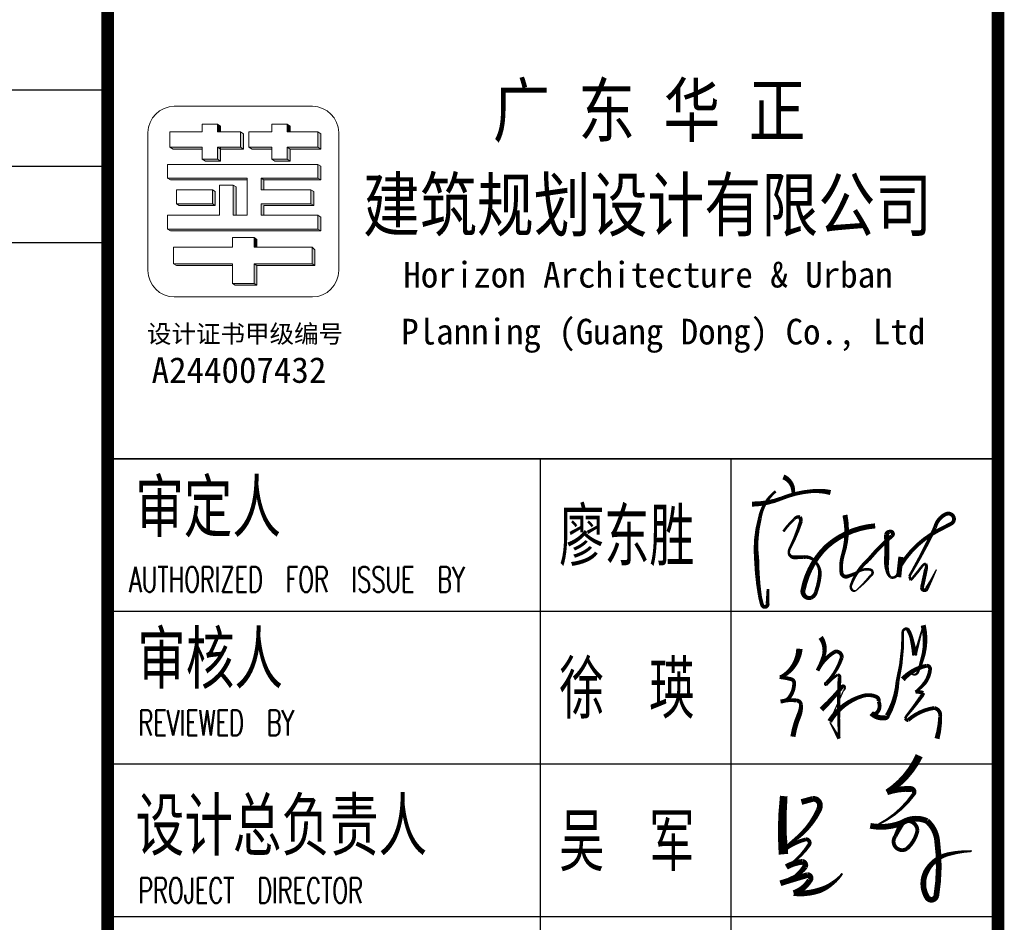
# Model space of a CAD drawing. Extents: x 1779708 to 7299578, y -1121471 to 88434.
# Tile 792 of 1056: x 6597627 to 6601498, y -1036213 to -1032664. Entities that reach past the tile are written whole.
import ezdxf

# ---------------------------------------------------------------- set-up
doc = ezdxf.new("R2010")
doc.units = 0
doc.header["$LTSCALE"] = 1000
doc.header["$MEASUREMENT"] = 0
doc.layers.get('0').update_dxf_attribs({"linetype": 'CONTINUOUS'})
doc.layers.add('logo', color=81, linetype='CONTINUOUS', lineweight=18)
for name, color, linetype in [('PUB_TAB', 7, 'CONTINUOUS'), ('PUB_TEXT', 7, 'CONTINUOUS'), ('PUB_TITLE', 4, 'CONTINUOUS'), ('可见线', 6, 'CONTINUOUS'), ('电子签', 2, 'CONTINUOUS'), ('通-图框－文字', 4, 'CONTINUOUS')]:
    doc.layers.add(name, color=color, linetype=linetype)
doc.styles.add('-宋体', font='simhei.ttf', dxfattribs={"width": 0.7})
doc.styles.add('-黑体', font='simhei.ttf', dxfattribs={"width": 0.7})
doc.styles.add('dim_font', font='SIMPLEX.shx', dxfattribs={"width": 0.8})
doc.styles.add('仿宋', font='txt', dxfattribs={"width": 0.7})

# ---------------------------------------------------------------- blocks, each defined once
blk = doc.blocks.new('A$C6A191C33')
at = {"style": '-宋体'}
for s, height, p in [('设计证书甲级编号', 141.4, (32.2, 373.3)), ('A244007432', 202, (69, 58.7))]:
    blk.add_text(s, height=height, dxfattribs=at).set_placement(p)
blk = doc.blocks.new('A$C3D8761CE')
at = {"layer": 'logo'}
h = blk.add_hatch(color=256, dxfattribs=at)
edge = h.paths.add_edge_path()
edge.add_line((76963.1, 30630.3), (76963.1, 30570.3))
edge.add_line((76963.1, 30570.3), (76987.2, 30570.4))
edge.add_line((76987.2, 30570.4), (76987.2, 30615))
edge.add_line((76987.2, 30615), (76963.1, 30630.3))
for points in [[(77510.2, 30630.2), (77510.2, 30570.3), (77534.3, 30570.3), (77534.3, 30615)], [(77210.1, 30450.3), (77234.4, 30434.9), (77390.2, 30434.9), (77390.2, 30450.3)]]:
    blk.add_hatch(color=256, dxfattribs=at).paths.add_polyline_path(points)
h = blk.add_hatch(color=256, dxfattribs=at)
edge = h.paths.add_edge_path()
edge.add_line((77143.1, 30570.3), (77143.1, 30450.3))
edge.add_line((77143.1, 30450.3), (76963.1, 30450.3))
edge.add_line((76963.1, 30450.3), (76963.1, 30354.3))
edge.add_line((76963.1, 30354.3), (76843.1, 30354.3))
edge.add_line((76843.1, 30354.3), (76867.3, 30338.9))
edge.add_line((76867.3, 30338.9), (76987.3, 30338.9))
edge.add_line((76987.3, 30338.9), (76987.3, 30434.9))
edge.add_line((76987.3, 30434.9), (77167.4, 30434.9))
edge.add_line((77167.4, 30434.9), (77167.4, 30554.9))
edge.add_line((77167.4, 30554.9), (77143.1, 30570.3))
edge.add_line((77143.1, 30570.3), (77143.1, 30570.3))
h = blk.add_hatch(color=256, dxfattribs=at)
edge = h.paths.add_edge_path()
edge.add_line((77390.2, 30354.3), (77414.4, 30338.9))
edge.add_line((77414.4, 30338.9), (77534.4, 30338.9))
edge.add_line((77534.4, 30338.9), (77534.4, 30434.9))
edge.add_line((77534.4, 30434.9), (77774.9, 30434.9))
edge.add_line((77774.9, 30434.9), (77774.9, 30554.9))
edge.add_line((77774.9, 30554.9), (77750.7, 30570.3))
edge.add_line((77750.7, 30570.3), (77750.7, 30450.3))
edge.add_line((77750.7, 30450.3), (77510.2, 30450.3))
edge.add_line((77510.2, 30450.3), (77510.2, 30354.3))
edge.add_line((77510.2, 30354.3), (77390.2, 30354.3))
h = blk.add_hatch(color=256, dxfattribs=at)
edge = h.paths.add_edge_path()
edge.add_line((76588.9, 30450.3), (76613.2, 30434.9))
edge.add_line((76613.2, 30434.9), (76843.1, 30434.9))
edge.add_line((76843.1, 30434.9), (76843.1, 30450.3))
edge.add_line((76843.1, 30450.3), (76588.9, 30450.3))
h = blk.add_hatch(color=256, dxfattribs=at)
edge = h.paths.add_edge_path()
edge.add_line((77305, 30205.5), (77305, 30114.5))
edge.add_line((77305, 30114.5), (77326.8, 30114.5))
edge.add_line((77326.8, 30114.5), (77326.8, 30191.6))
edge.add_line((77326.8, 30191.6), (77774.6, 30191.6))
edge.add_line((77774.6, 30191.6), (77774.6, 30300.7))
edge.add_line((77774.6, 30300.7), (77752.6, 30314.6))
edge.add_line((77752.6, 30314.6), (77752.6, 30205.5))
edge.add_line((77752.6, 30205.5), (77305, 30205.5))
h = blk.add_hatch(color=256, dxfattribs=at)
edge = h.paths.add_edge_path()
edge.add_line((77195.9, 30191.6), (77195.9, 30205.5))
edge.add_line((77195.9, 30205.5), (76570.8, 30205.5))
edge.add_line((76570.8, 30205.5), (76592.9, 30191.6))
edge.add_line((76592.9, 30191.6), (77195.9, 30191.6))
h = blk.add_hatch(color=256, dxfattribs=at)
edge = h.paths.add_edge_path()
edge.add_line((77086.8, 30151), (77108.8, 30137))
edge.add_line((77108.8, 30137), (77108.8, 29914.3))
edge.add_line((77108.8, 29914.3), (77086.8, 29914.3))
edge.add_line((77086.8, 29914.3), (77086.8, 30151))
h = blk.add_hatch(color=256, dxfattribs=at)
edge = h.paths.add_edge_path()
edge.add_line((76923.3, 30114.5), (76923.3, 30005.4))
edge.add_line((76923.3, 30005.4), (76640.2, 30005.4))
edge.add_line((76640.2, 30005.4), (76662.2, 29991.4))
edge.add_line((76662.2, 29991.4), (76945.3, 29991.4))
edge.add_line((76945.3, 29991.4), (76945.3, 30100.5))
edge.add_line((76945.3, 30100.5), (76923.3, 30114.5))
h = blk.add_hatch(color=256, dxfattribs=at)
edge = h.paths.add_edge_path()
edge.add_line((77698, 30114.5), (77698, 30005.4))
edge.add_line((77698, 30005.4), (77305, 30005.4))
edge.add_line((77305, 30005.4), (77305, 29914.3))
edge.add_line((77305, 29914.3), (77326.8, 29914.3))
edge.add_line((77326.8, 29914.3), (77326.8, 29991.4))
edge.add_line((77326.8, 29991.4), (77720.1, 29991.4))
edge.add_line((77720.1, 29991.4), (77720.1, 30100.5))
edge.add_line((77720.1, 30100.5), (77698, 30114.5))
h = blk.add_hatch(color=256, dxfattribs=at)
edge = h.paths.add_edge_path()
edge.add_line((77752.6, 29914.3), (77752.6, 29805.2))
edge.add_line((77752.6, 29805.2), (76570.8, 29805.2))
edge.add_line((76570.8, 29805.2), (76592.9, 29791.3))
edge.add_line((76592.9, 29791.3), (77774.6, 29791.3))
edge.add_line((77774.6, 29791.3), (77774.6, 29900.4))
edge.add_line((77774.6, 29900.4), (77752.6, 29914.3))
h = blk.add_hatch(color=256, dxfattribs=at)
edge = h.paths.add_edge_path()
edge.add_line((77251.1, 29738.3), (77251.1, 29663.7))
edge.add_line((77251.1, 29663.7), (77272.9, 29664))
edge.add_line((77272.9, 29664), (77272.9, 29724.4))
edge.add_line((77272.9, 29724.4), (77251.1, 29738.3))
edge.add_line((77251.1, 29738.3), (77251.1, 29738.3))
h = blk.add_hatch(color=256, dxfattribs=at)
edge = h.paths.add_edge_path()
edge.add_line((77728.9, 29518.3), (77728.9, 29643.5))
edge.add_line((77728.9, 29643.5), (77706.9, 29663.8))
edge.add_line((77706.9, 29663.8), (77706.9, 29532.2))
edge.add_line((77706.9, 29532.2), (77251.1, 29532.2))
edge.add_line((77251.1, 29532.2), (77251.1, 29378.6))
edge.add_line((77251.1, 29378.6), (77080.8, 29378.6))
edge.add_line((77080.8, 29378.6), (77102.8, 29364.6))
edge.add_line((77102.8, 29364.6), (77273.2, 29364.6))
edge.add_line((77273.2, 29364.6), (77273.2, 29518.3))
edge.add_line((77273.2, 29518.3), (77728.9, 29518.3))
h = blk.add_hatch(color=256, dxfattribs=at)
edge = h.paths.add_edge_path()
edge.add_line((77080.8, 29518.3), (77080.8, 29532.2))
edge.add_line((77080.8, 29532.2), (76617.1, 29532.2))
edge.add_line((76617.1, 29532.2), (76639.1, 29518.3))
edge.add_line((76639.1, 29518.3), (77080.8, 29518.3))
for p, q in [((76843.1, 30630.3), (76963.1, 30630.3)), ((76843.1, 30570.3), (76843.1, 30630.3)), ((76843.1, 30630.3), (76843.1, 30570.3)), ((76963.1, 30630.3), (76963.1, 30570.3)), ((76963.1, 30630.3), (76987.2, 30615)), ((76987.2, 30615), (76987.2, 30570.4)), ((77390.2, 30630.3), (77510.2, 30630.3)), ((77390.2, 30570.3), (77390.2, 30630.3)), ((77390.2, 30630.3), (77390.2, 30570.3)), ((77390.2, 30630.3), (77510.2, 30630.3)), ((77510.2, 30630.3), (77510.2, 30570.3)), ((77510.2, 30630.2), (77534.3, 30615)), ((77534.3, 30615), (77534.3, 30570.3)), ((76588.9, 30450.3), (76588.9, 30570.3)), ((76588.9, 30570.3), (76843.1, 30570.3)), ((76843.1, 30570.3), (76723, 30570.3)), ((76963.1, 30570.3), (77143.1, 30570.3)), ((77143.1, 30570.3), (77143.1, 30570.3)), ((77167.4, 30554.9), (77143.1, 30570.3)), ((77143.1, 30570.3), (77143.1, 30450.3)), ((77143.1, 30570.3), (77167.4, 30554.9)), ((77143.1, 30570.3), (77143.1, 30450.3)), ((77167.4, 30434.9), (77167.4, 30554.9)), ((77167.4, 30554.9), (77167.4, 30434.9)), ((77210.1, 30450.3), (77210.1, 30570.3)), ((77210.1, 30570.3), (77390.2, 30570.3)), ((77510.2, 30570.3), (77750.7, 30570.3)), ((77750.7, 30570.3), (77750.7, 30570.3)), ((77750.7, 30570.3), (77750.7, 30450.3)), ((77750.7, 30450.3), (77750.7, 30570.3)), ((77750.7, 30570.3), (77774.9, 30554.9)), ((77774.9, 30434.9), (77774.9, 30554.9)), ((77774.9, 30554.9), (77774.9, 30434.9)), ((76613.2, 30434.9), (76588.9, 30450.3)), ((76843.1, 30450.3), (76588.9, 30450.3)), ((76843.1, 30434.9), (76613.2, 30434.9)), ((76723, 30450.3), (76723, 30450.3)), ((76723, 30450.3), (76843.1, 30450.3)), ((76843.1, 30450.3), (76723, 30450.3)), ((76843.1, 30434.9), (76747.3, 30434.9)), ((76843.1, 30450.3), (76843.1, 30434.9)), ((76843.1, 30354.3), (76843.1, 30450.3)), ((76963.1, 30450.3), (76963.1, 30354.3)), ((77143.1, 30450.3), (76963.1, 30450.3)), ((76963.1, 30450.3), (76987.3, 30434.9)), ((76963.1, 30450.3), (76963.1, 30354.3)), ((77143.1, 30450.3), (76963.1, 30450.3)), ((76987.3, 30450.3), (76987.3, 30338.9)), ((76987.3, 30434.9), (77167.4, 30434.9)), ((76987.3, 30338.9), (76987.3, 30434.9)), ((77167.4, 30434.9), (76987.3, 30434.9)), ((77143.1, 30450.3), (77167.4, 30434.9)), ((77390.2, 30450.3), (77210.1, 30450.3)), ((77210.1, 30450.3), (77234.4, 30434.9)), ((77210.1, 30450.3), (77234.4, 30434.9)), ((77390.2, 30450.3), (77210.1, 30450.3)), ((77234.4, 30434.9), (77390.2, 30434.9)), ((77390.2, 30434.9), (77234.4, 30434.9)), ((77390.2, 30434.9), (77390.2, 30450.3)), ((77390.2, 30354.3), (77390.2, 30450.3)), ((77510.2, 30450.3), (77510.2, 30354.3)), ((77630.5, 30450.3), (77510.2, 30450.3)), ((77510.2, 30450.3), (77534.4, 30434.9)), ((77750.7, 30450.3), (77510.2, 30450.3)), ((77510.2, 30450.3), (77510.2, 30354.3)), ((77534.4, 30434.9), (77654.7, 30434.9)), ((77534.4, 30338.9), (77534.4, 30434.9)), ((77534.4, 30434.9), (77774.9, 30434.9)), ((77534.4, 30434.9), (77534.4, 30338.9)), ((77750.7, 30450.3), (77774.9, 30434.9)), ((76843.1, 30354.3), (76867.3, 30338.9)), ((76963.1, 30354.3), (76843.1, 30354.3)), ((76843.1, 30354.3), (76867.3, 30338.9)), ((76843.1, 30354.3), (76963.1, 30354.3)), ((76963.1, 30354.3), (76987.3, 30338.9)), ((77390.2, 30354.3), (77414.4, 30338.9)), ((77510.2, 30354.3), (77390.2, 30354.3)), ((77390.2, 30354.3), (77414.4, 30338.9)), ((77390.2, 30354.3), (77510.2, 30354.3)), ((77510.2, 30354.3), (77534.4, 30338.9)), ((76570.8, 30314.6), (77632.3, 30314.6)), ((76570.8, 30203.7), (76570.8, 30314.3)), ((76704.9, 30314.6), (76704.9, 30314.6)), ((76867.3, 30338.9), (76987.3, 30338.9)), ((76867.3, 30338.9), (76987.3, 30338.9)), ((76868.6, 30314.6), (77752.6, 30314.6)), ((77086.8, 30314.6), (76977.7, 30314.6)), ((77414.1, 30314.6), (77523.2, 30314.6)), ((77414.4, 30338.9), (77534.4, 30338.9)), ((77414.4, 30338.9), (77534.4, 30338.9)), ((77752.6, 30314.6), (77752.6, 30205.5)), ((77752.6, 30205.5), (77752.6, 30314.6)), ((77752.6, 30314.6), (77774.6, 30300.7)), ((77752.6, 30314.6), (77752.6, 30205.5)), ((77774.6, 30300.7), (77774.6, 30191.6)), ((77774.6, 30300.7), (77774.6, 30191.6)), ((76570.8, 30205.5), (77195.9, 30205.5)), ((76570.8, 30205.5), (76592.9, 30191.6)), ((77195.9, 30205.5), (76704.9, 30205.5)), ((77195.9, 30205.5), (76868.6, 30205.5)), ((77195.9, 29914.3), (77195.9, 30205.5)), ((77195.9, 30205.5), (77195.9, 30191.6)), ((77305, 30205.5), (77305, 30114.5)), ((77752.6, 30205.5), (77305, 30205.5)), ((77305, 30205.5), (77752.6, 30205.5)), ((77305, 30114.5), (77305, 30205.5)), ((77305, 30205.5), (77327.1, 30191.6)), ((77632.3, 30205.5), (77305, 30205.5)), ((77752.6, 30205.5), (77774.6, 30191.6)), ((76592.9, 30191.6), (77195.9, 30191.6)), ((77195.9, 30191.6), (76726.9, 30191.6)), ((76977.7, 30151), (77086.8, 30151)), ((76977.7, 29914.3), (76977.7, 30151)), ((76977.7, 30151), (77086.8, 30151)), ((76977.7, 30151), (77086.8, 30151)), ((77086.8, 30151), (77086.8, 29914.3)), ((77086.8, 29914.3), (77086.8, 30151)), ((77086.8, 30151), (77108.8, 30137)), ((77086.8, 30151), (77108.8, 30137)), ((77108.8, 30137), (77108.8, 29914.3)), ((77108.8, 29914.3), (77108.8, 30137)), ((77327.1, 30191.6), (77326.8, 30114.5)), ((77326.8, 30114.5), (77327.1, 30191.6)), ((77774.6, 30191.6), (77327.1, 30191.6)), ((77327.1, 30191.6), (77774.6, 30191.6)), ((76640.2, 30114.5), (76640.2, 30005.4)), ((76923.3, 30114.5), (76640.2, 30114.5)), ((76923.3, 30005.4), (76923.3, 30114.5)), ((76923.3, 30114.5), (76945.3, 30100.5)), ((76923.3, 30114.5), (76945.3, 30100.5)), ((76923.3, 30005.4), (76923.3, 30114.5)), ((76945.3, 30100.5), (76945.3, 29991.4)), ((76945.3, 30100.5), (76945.3, 29991.4)), ((77305, 30114.5), (77577.8, 30114.5)), ((77326.8, 30114.5), (77305, 30114.5)), ((77698, 30114.5), (77305, 30114.5)), ((77698, 30005.4), (77698, 30114.5)), ((77698, 30114.5), (77720.1, 30100.5)), ((77720.1, 30100.5), (77720.1, 29996.7)), ((77720.1, 30100.5), (77720.1, 29991.4)), ((76640.2, 30005.4), (76923.3, 30005.4)), ((76640.2, 30005.4), (76662.2, 29991.4)), ((76945.3, 29991.4), (76662.2, 29991.4)), ((76923.3, 30005.4), (76774.3, 30005.4)), ((76796.3, 29991.4), (76945.3, 29991.4)), ((76923.3, 30005.4), (76945.3, 29991.4)), ((77305, 30005.4), (77305, 29914.3)), ((77698, 30005.4), (77305, 30005.4)), ((77305, 30005.4), (77577.8, 30005.4)), ((77305, 29914.3), (77305, 30005.4)), ((77305, 30005.4), (77577.8, 30005.4)), ((77327.1, 29991.4), (77326.8, 29914.3)), ((77326.8, 29914.3), (77327.1, 29991.4)), ((77720.1, 29991.4), (77327.1, 29991.4)), ((77327.1, 29991.4), (77599.8, 29991.4)), ((77698, 30005.4), (77720.1, 29991.4)), ((76570.8, 29914.3), (76977.7, 29914.3)), ((76570.8, 29805.2), (76570.8, 29914.3)), ((77086.8, 29914.3), (77195.9, 29914.3)), ((77108.8, 29914.3), (77086.8, 29914.3)), ((77086.8, 29914.3), (77195.9, 29914.3)), ((77305, 29914.3), (77632.3, 29914.3)), ((77326.8, 29914.3), (77305, 29914.3)), ((77752.6, 29914.3), (77305, 29914.3)), ((77632.3, 29914.3), (77632.3, 29914.3)), ((77752.6, 29805.2), (77752.6, 29914.3)), ((77752.6, 29914.3), (77774.6, 29900.4)), ((77774.6, 29900.4), (77774.6, 29791.3)), ((77774.6, 29900.4), (77774.6, 29791.3)), ((76570.8, 29805.2), (77752.6, 29805.2)), ((76570.8, 29805.2), (76592.9, 29791.3)), ((76592.9, 29791.3), (77774.6, 29791.3)), ((77632.3, 29805.2), (76704.9, 29805.2)), ((77654.4, 29791.3), (76726.9, 29791.3)), ((77080.8, 29738.3), (77251.1, 29738.3)), ((77080.8, 29738.3), (77080.8, 29663.8)), ((77251.1, 29738.3), (77251.1, 29738.3)), ((77272.9, 29724.4), (77251.1, 29738.3)), ((77251.1, 29738.3), (77251.1, 29663.7)), ((77752.6, 29805.2), (77774.6, 29791.3)), ((77080.8, 29663.8), (76617.1, 29663.8)), ((76617.1, 29663.8), (76617.1, 29532.2)), ((77251.1, 29663.7), (77272.9, 29664)), ((77706.9, 29663.8), (77251.1, 29663.8)), ((77272.9, 29664), (77272.9, 29724.4)), ((77577.9, 29663.8), (77577.9, 29663.8)), ((77706.9, 29663.8), (77728.9, 29643.5)), ((77706.9, 29663.8), (77706.9, 29532.2)), ((77728.9, 29643.5), (77728.9, 29518.3)), ((76617.1, 29532.2), (76639.1, 29518.3)), ((76617.1, 29532.2), (77080.8, 29532.2)), ((77080.8, 29518.3), (76639.1, 29518.3)), ((76639.1, 29518.3), (77080.8, 29518.3)), ((76751.1, 29532.2), (77080.8, 29532.2)), ((76782.6, 29532.2), (76782.6, 29532.2)), ((76782.6, 29532.2), (76782.6, 29532.2)), ((77080.8, 29532.2), (77080.8, 29378.6)), ((77251.1, 29532.2), (77706.9, 29532.2)), ((77251.1, 29378.6), (77251.1, 29532.2)), ((77251.1, 29532.2), (77273.2, 29518.3)), ((77251.1, 29532.2), (77577.9, 29532.2)), ((77251.1, 29388.3), (77251.1, 29532.2)), ((77273.2, 29518.3), (77273.2, 29364.6)), ((77728.9, 29518.3), (77273.2, 29518.3)), ((77273.2, 29364.6), (77273.2, 29518.3)), ((77273.2, 29518.3), (77728.9, 29518.3)), ((77706.9, 29532.2), (77728.9, 29518.3)), ((77080.8, 29378.6), (77251.1, 29378.6)), ((77102.8, 29364.6), (77080.8, 29378.6)), ((77080.8, 29378.6), (77102.8, 29364.6)), ((77080.8, 29378.6), (77251.1, 29378.6)), ((77251.1, 29378.6), (77273.2, 29364.6))]:
    blk.add_line(p, q, dxfattribs=at)
blk.add_lwpolyline([(76416, 30564.6, -0.408151), (76623, 30771.6), (77708.9, 30771.6, -0.408151), (77916, 30564.6), (77916, 29478.7, -0.408151), (77708.9, 29271.6), (76623, 29271.6, -0.408151), (76416, 29478.7)], format="xyb", close=True, dxfattribs=at)
for points in [[(76963.1, 30630.3), (76963.1, 30570.3), (76987.2, 30570.4), (76987.2, 30615)], [(77510.2, 30630.2), (77510.2, 30570.3), (77534.3, 30570.3), (77534.3, 30615)], [(77390.2, 30354.3), (77414.4, 30338.9), (77534.4, 30338.9), (77534.4, 30434.9), (77774.9, 30434.9), (77774.9, 30554.9), (77750.7, 30570.3), (77750.7, 30450.3), (77510.2, 30450.3), (77510.2, 30354.3)], [(76588.9, 30450.3), (76613.2, 30434.9), (76843.1, 30434.9), (76843.1, 30450.3)], [(77305, 30205.5), (77305, 30114.5), (77326.8, 30114.5), (77326.8, 30191.6), (77774.6, 30191.6), (77774.6, 30300.7), (77752.6, 30314.6), (77752.6, 30205.5)], [(77195.9, 30191.6), (77195.9, 30205.5), (76570.8, 30205.5), (76592.9, 30191.6)], [(76923.3, 30114.5), (76923.3, 30005.4), (76640.2, 30005.4), (76662.2, 29991.4), (76945.3, 29991.4), (76945.3, 30100.5)], [(77698, 30114.5), (77698, 30005.4), (77305, 30005.4), (77305, 29914.3), (77326.8, 29914.3), (77326.8, 29991.4), (77720.1, 29991.4), (77720.1, 30100.5)], [(77752.6, 29914.3), (77752.6, 29805.2), (76570.8, 29805.2), (76592.9, 29791.3), (77774.6, 29791.3), (77774.6, 29900.4)], [(77728.9, 29518.3), (77728.9, 29643.5), (77706.9, 29663.8), (77706.9, 29532.2), (77251.1, 29532.2), (77251.1, 29378.6), (77080.8, 29378.6), (77102.8, 29364.6), (77273.2, 29364.6), (77273.2, 29518.3), (77728.9, 29518.3)], [(77080.8, 29518.3), (77080.8, 29532.2), (76617.1, 29532.2), (76639.1, 29518.3)]]:
    blk.add_lwpolyline(points, close=True, dxfattribs=at)
at = {"layer": 'PUB_TITLE'}
for p, q in [((83100, 28000), (76100, 28000)), ((76100, 26800), (83100, 26800)), ((76100, 25600), (83100, 25600)), ((76100, 24400), (83100, 24400))]:
    blk.add_line(p, q, dxfattribs=at)
at = {"layer": 'PUB_TITLE', "const_width": 100}
blk.add_lwpolyline([(2500, 1000), (83100, 1000), (83100, 58400), (2500, 58400)], close=True, dxfattribs=at)
blk.add_lwpolyline([(76100, 58400), (76100, 1000)], dxfattribs=at)
at = {"layer": 'PUB_TITLE'}
for points in [[(76100, 28000), (83100, 28000)], [(79500, 28000), (79500, 19600)], [(81000, 28000), (81000, 19600)]]:
    blk.add_lwpolyline(points, dxfattribs=at)
at = {"layer": '电子签'}
for points in [[(81412.7, 27856.9, 40, 30, -0.327041), (81489.7, 27732.2, 30, 30, 1.316007)], [(81166.5, 27642.7, 40, 30, 0.091809), (81397.7, 27687.6, 30, 30, -0.076404), (81631.9, 27744.2, 30, 40, -0.084603), (81783.2, 27734, 40, 40, 1.039532)], [(81352, 27743.6, 20, 30, 0.184781), (81226.7, 27528.6, 30, 40, 0.092155), (81202.8, 27199.8, 40, 30, 0.033489), (81227.5, 26923.7, 30, 30, 0.03291), (81245.2, 26850.7, 30, 30, 0.944278), (81288.5, 26860, 30, 30, 0.007556), (81288.5, 26860, 30, 20, 0), (81290.9, 26975.7, 0, 0, 0)], [(81896.8, 27556.7, 40, 30, -0.12764), (81882.5, 27249.5, 30, 30, 0.112907), (81869.3, 27103.1, 30, 30, 0.465956), (81915.3, 27073.5, 30, 20, 0.058394), (82005.3, 27113.3, 20, 20, -0.191784), (82096.2, 27127.4, 20, 20, -0.327353), (82114.2, 27106.6, 20, 20, -0.288302), (82101.2, 27081.7, 20, 10, -0.038889), (81987.4, 26965.7, 10, 20, -0.393879), (81953.6, 26966.8, 20, 20, -0.287045), (81944.5, 27005.7, 20, 30, -0.136068), (82079.8, 27202.7, 30, 30, -0.042034), (82265.5, 27392, 30, 30, 0.897281), (82249, 27425.9, 30, 40, 0.357357), (82224.6, 27400.6, 40, 40, -0.016292), (82224.1, 27185.7, 40, 30, 0.079084), (82229, 27122.6, 30, 20, 0.154198), (82254.7, 27068.2, 20, 20, 0.545489), (82312.7, 27107.2, 20, 10, -0.011781), (82336.6, 27228, 40, 40, 0), (82319.1, 27068.2, 40, 40, 0)], [(82336.1, 27161.9, 30, 30, -0.139001), (82636.7, 27439.3, 30, 30, 0.005171), (82732.7, 27489.3, 30, 30, 0.435568), (82748, 27547.1, 30, 30, 0.382326), (82689.4, 27563.9, 30, 30, 0.226723), (82605, 27457.8, 30, 20, -0.020271), (82422.4, 27109.1, 20, 20, 0.049309), (82403.9, 27073.3, 20, 20, 0), (82413.7, 27044.3, 20, 20, 0.023464), (82503.8, 27155.2, 20, 20, -0.203022), (82533.5, 27173.7, 20, 30, -0.187391), (82533.5, 27129.7, 30, 30, -0.006584), (82502.4, 26985.7, 30, 30, 0.871812), (82540.7, 26979.4, 30, 20, 0), (82573.3, 27040, 20, 10, 0), (82616, 27127.8, 10, 10, 0)], [(81412.3, 27427.3, 20, 20, -0.053718), (81497.1, 27524, 20, 30, -0.314478), (81542, 27540.6, 30, 30, -0.157331), (81550.6, 27507.9, 30, 20, -0.043193), (81466.6, 27301, 20, 20, 0.155023), (81455.6, 27256.9, 20, 30, 0.341741), (81496.6, 27224, 30, 30, -0.004522), (81572.7, 27226, 30, 20, -0.261217), (81662.8, 27191.4, 20, 30, -0.213293), (81699.3, 27087.1, 30, 30, -0.061379), (81669.6, 26953.9, 30, 30, -0.24786), (81628.6, 26905.4, 30, 40, -0.583549), (81568.6, 26971.2, 40, 40, -0.151018), (81749.9, 27306.8, 40, 40, -0.164978), (82134.4, 27471.7, 40, 40, -0.056318)], [(81712.5, 26027, 40, 30, 0.033738), (81875.1, 26207.3, 30, 20, -0.703228), (81895.6, 26200.5, 20, 10, -0.218795), (81884.7, 26175.4, 10, 10, -0.001701), (81776.5, 25934.2, 40, 30, -0.186706), (82038.1, 26134.9, 30, 30, -0.183379), (82145.9, 26126.5, 30, 30, -0.383493), (82160.8, 26091, 30, 30, -0.316646), (82149, 26003.7, 30, 30, -0.368024), (82104.2, 25998.4, 40, 40, 0.245008), (82216.1, 25963.5, 40, 40, 0.333221), (82230.2, 25978.6, 40, 30, 0.113678), (82310.6, 26250.4, 30, 20, 0.064703), (82351.2, 26635.2, 20, 20, -0.275634), (82364.3, 26658.3, 20, 30, -0.443227), (82394.1, 26651.4, 30, 30, -0.070191), (82419.5, 26591.3, 30, 40, -0.02646), (82445.9, 26453, 30, 20, 0), (82472, 26541, 20, 10, 0), (82512.1, 26690, 40, 30, -0.137858), (82504.8, 26423.9, 30, 20, -0.030787), (82470.1, 26321.3, 20, 10, -0.640561), (82412.9, 26318.1, 10, 10, 0), (82351.8, 26264.9, 40, 30, -0.163108), (82540.7, 26372.2, 30, 30, -0.468432), (82565.7, 26339.9, 30, 30, -0.131023), (82526.7, 26239.1, 30, 20, -0.072844), (82451.1, 26166.1, 30, 30, -0.107963), (82512.9, 26158, 30, 30, -0.105878), (82493.3, 26124.2, 30, 20, -0.020312), (82386.7, 25984.6, 20, 20, 0.069667), (82370.9, 25957.2, 20, 30, 0.312264), (82393.4, 25943.9, 30, 30, -0.143223), (82598.9, 26039.6, 30, 30, -0.41006), (82645.5, 25972, 30, 40, -0.065907), (82620.6, 25798.5, 40, 40, -400.829791)], [(81705.8, 26594.4, 40, 30, -0.235253), (81729.2, 26446.8, 30, 30, -0.048503), (81681.3, 26333.8, 30, 30, -0.143864), (81814.7, 26480.7, 30, 30, -0.569528), (81871.3, 26434.9, 30, 20, -0.120767), (81748.1, 26236.7, 20, 20, 1.123766), (81751.2, 26221.6, 20, 20, -0.081293), (81839.6, 26300.6, 20, 30, -0.556039), (81854, 26279.5, 30, 20, 0.023181), (81851.6, 25799.4, 30, 20, 0), (81818, 25857.6, 20, 10, 0), (81778.6, 25927.3, 10, 10, 0)], [(81539, 26505.1, 50, 30, -0.247192), (81405.7, 26289.1, 30, 30, -0.132045), (81383.2, 26282.9, 30, 30, -0.034515), (81474, 26266, 30, 30, -0.338149), (81497.3, 26236.4, 30, 30, -0.193076), (81448.5, 26109.6, 30, 30, -0.156137), (81390, 26090.6, 30, 30, -0.088824), (81514, 26099, 30, 30, -0.381284), (81551.5, 26064, 30, 40, -0.098201), (81536.4, 25984.1, 40, 40, 0.063655), (81487.6, 25814.3, 40, 40, 5.555951)], [(82480.8, 25664.5, 60, 45, -0.143271), (82227.4, 25376.4, 45, 45, -0.095886), (82416.5, 25402.4, 45, 30, -0.639798), (82435.3, 25359.6, 30, 15, -0.123163), (82163.5, 25126.1, 15, 15, -0.171939), (82095.8, 25112.8, 45, 45, 0.147325), (82347, 25137.4, 45, 30, 0.018524), (82293.3, 25031.2, 30, 30, 0.835771), (82383, 24932, 30, 30, 0.16078), (82466.8, 25074.8, 30, 30, 0.598796), (82347, 25137.4, 45, 45, -0.252908), (82542.3, 25150.4, 45, 45, -0.181147), (82620.9, 25003.3, 45, 45, -0.074141), (82615.4, 24563.3, 45, 45, -0.683518), (82543.4, 24550.2, 45, 45, -0.258332), (82534.4, 24749.5, 45, 30, -0.222176), (82711.4, 24890.5, 30, 15, -0.053843), (82894, 24914.1, 15, 15, 0.979743)], [(81554.7, 25300.2, 45, 45, 0), (81644.4, 25324.5, 45, 45, -0.458975), (81699.9, 25271.9, 45, 45, -0.110796), (81689.2, 25232.9, 45, 30, -0.110252), (81517.9, 25015.3, 30, 15, 0.03889), (81386.3, 24897.7, 30, 30, -0.117305), (81590.2, 25007, 30, 30, -0.624623), (81614.3, 24962.8, 30, 15, -0.10688), (81435.7, 24789.2, 45, 45, -0.104917), (81560.5, 24829.4, 45, 45, -0.513789), (81583, 24791.6, 45, 30, -0.08355), (81505.6, 24714.3, 30, 15, 0.031953), (81389.1, 24661.1, 45, 45, -0.005633), (81601.3, 24725.3, 45, 45, -0.675043), (81620, 24684.5, 45, 45, -0.173232), (81493.7, 24583.7, 45, 45, 0.107096), (81697.1, 24605.9, 45, 30, 0.090302), (81798.3, 24661.1, 30, 15, 0.082167), (81876.4, 24738.2, 15, 15, 0.087567)], [(81415.4, 25346.6, 60, 75, 0.047203), (81413.2, 24889.4, 75, 75, 0.150818)]]:
    blk.add_lwpolyline(points, format="xyseb", dxfattribs=at)
at = {"layer": 'PUB_TEXT'}
blk.add_blockref('A$C6A191C33', (76375.6, 28537.6), dxfattribs=at)
at = {"layer": 'PUB_TEXT', "style": '-黑体', "width": 0.8}
for s, p in [('广 东 华 正', (79128.5, 30534.1)), ('建筑规划设计有限公司', (78107.2, 29791.6))]:
    blk.add_text(s, height=410, dxfattribs=at).set_placement(p)
at = {"layer": 'PUB_TEXT', "style": '-宋体'}
for s, p in [('Horizon Architecture & Urban', (78424.1, 29345.9)), (' Planning (Guang Dong) Co., Ltd', (78269.3, 28898.3))]:
    blk.add_text(s, height=202, dxfattribs=at).set_placement(p)
at = {"layer": '通-图框－文字'}
for s, style, width, p in [('审定人', '仿宋', 0.7, (76316.4, 27426)), ('廖东胜', '-宋体', 0.65, (79650, 27200)), ('审核人', '仿宋', 0.7, (76331.8, 26233.7)), ('徐  瑛', '-宋体', 0.65, (79650, 26000)), ('设计总负责人', '仿宋', 0.7, (76319.6, 24922.4)), ('吴  军', '-宋体', 0.65, (79650, 24800))]:
    blk.add_text(s, height=400, dxfattribs=dict(at, style=style, width=width)).set_placement(p)
at = {"layer": '通-图框－文字', "color": 4, "style": 'dim_font', "width": 0.65}
for s, p in [('AUTHORIZED  FOR  ISSUE  BY', (76266.9, 26950.2)), ('REVIEWED  BY', (76341.3, 25823.5)), ('PROJECT  DIRECTOR', (76339.6, 24504.7))]:
    blk.add_text(s, height=200, dxfattribs=at).set_placement(p)

msp = doc.modelspace()

# ---------------------------------------------------------------- linework, layer by layer
at = {"layer": 'PUB_TAB'}
for p, q in [((6561173.1, -1032939.7), (6597973.1, -1032939.7)), ((6561173.1, -1033239.7), (6597973.1, -1033239.7)), ((6561173.1, -1033539.7), (6597973.1, -1033539.7))]:
    msp.add_line(p, q, dxfattribs=at)

# ---------------------------------------------------------------- block references
at = {"layer": '可见线', "xscale": 0.5, "yscale": 0.5, "zscale": 0.5}
msp.add_blockref('A$C3D8761CE', (6559923.1, -1048389.7), dxfattribs=at)

doc.saveas('drawing.dxf')
